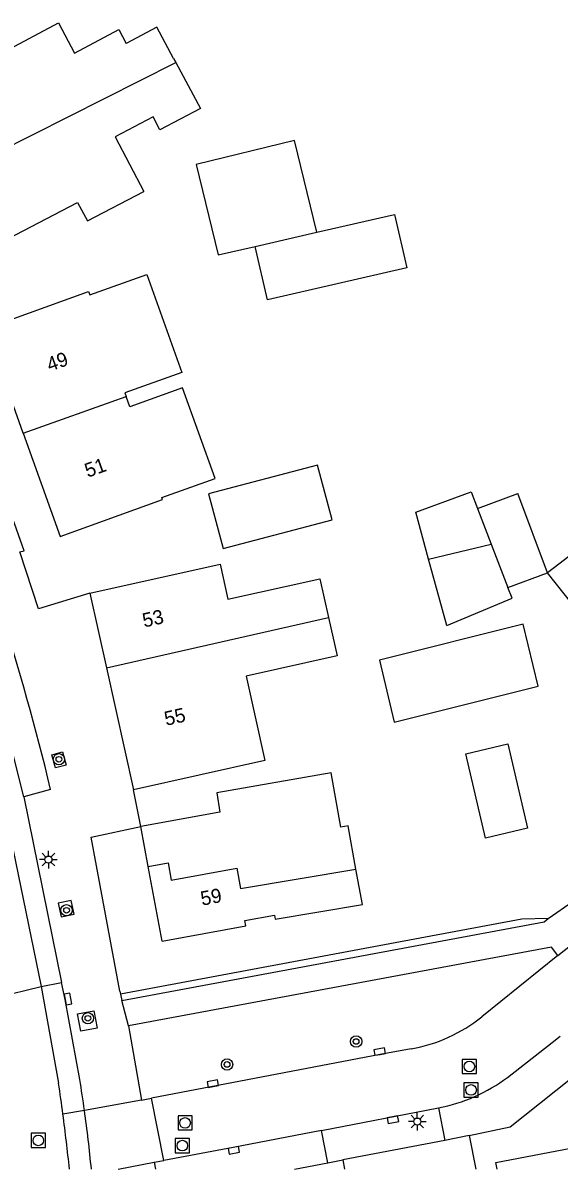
# Model space of a CAD drawing. Extents: x 136000 to 138005, y 398500 to 400500.
# Drawn here: x 137727.4 to 137765.2, y 398500 to 398580.9 of the extents above; entities that cross this region are included whole.
import ezdxf

# ---------------------------------------------------------------- set-up
doc = ezdxf.new("R2010")
doc.units = 0
for name, color, linetype in [('gg-afsc-erfafscheiding', 7, 'Continuous'), ('gg-afsc-hekwerk', 7, 'Continuous'), ('gg-anno-huisnummerreeks BGT', 7, 'Continuous'), ('gg-bbg-bijgebouw', 7, 'Continuous'), ('gg-bbg-gedigitaliseerde bebouwing', 7, 'Continuous'), ('gg-bbg-gedigitaliseerde bijgebouw', 7, 'Continuous'), ('gg-bbg-hoofdgebouw', 7, 'Continuous'), ('gg-bbg-tussenscheiding', 7, 'Continuous'), ('gg-knt-verharding', 7, 'Continuous'), ('gt-grn-weggrens', 7, 'Continuous'), ('gt-grn-weggrens revisie', 7, 'Continuous'), ('gt-symb-boom', 7, 'Continuous'), ('gt-symb-kolk', 7, 'Continuous'), ('gt-symb-lichtmast', 7, 'Continuous'), ('gt-symb-rioolschacht', 7, 'Continuous')]:
    doc.layers.add(name, color=color, linetype=linetype)

# ---------------------------------------------------------------- blocks, each defined once
blk = doc.blocks.new('gt0-BOOM')
at = {"layer": 'gt-symb-boom'}
for radius in [0.4, 0.2]:
    blk.add_circle((0, 0), radius, dxfattribs=at)
blk = doc.blocks.new('gt0-LMAST')
at = {"layer": 'gt-symb-lichtmast'}
for p, q in [((-0.182, 0.173), (-0.447, 0.438)), ((-0.005, 0.246), (-0.005, 0.621)), ((0.172, 0.173), (0.437, 0.438)), ((-0.255, -0.004), (-0.63, -0.004)), ((-0.182, -0.181), (-0.447, -0.446)), ((-0.005, -0.254), (-0.005, -0.629)), ((0.437, -0.446), (0.172, -0.181)), ((0.245, -0.004), (0.62, -0.004))]:
    blk.add_line(p, q, dxfattribs=at)
blk.add_circle((-0.005, -0.004), 0.25, dxfattribs=at)
blk = doc.blocks.new('gt0-KOLK')
at = {"layer": 'gt-symb-kolk'}
blk.add_lwpolyline([(0, 0), (0.375, 0), (0.375, 0.4), (-0.375, 0.4), (-0.375, 0), (0, 0)], dxfattribs=at)
blk = doc.blocks.new('gt0-RS')
at = {"layer": 'gt-symb-rioolschacht'}
blk.add_lwpolyline([(-0.5, -0.5), (0.5, -0.5), (0.5, 0.5), (-0.5, 0.5)], close=True, dxfattribs=at)
blk.add_circle((0, 0), 0.375, dxfattribs=at)

msp = doc.modelspace()

# ---------------------------------------------------------------- linework, layer by layer
at = {"layer": 'gg-afsc-erfafscheiding'}
msp.add_line((137764.458, 398517.684), (137766.228, 398518.917), dxfattribs=at)
msp.add_lwpolyline([(137764.458, 398517.684), (137762.596, 398517.647), (137734.259, 398512.352)], dxfattribs=at)
at = {"layer": 'gg-afsc-hekwerk'}
for p, q in [((137748.89, 398500.447), (137749.95, 398500.65)), ((137746.553, 398500), (137748.89, 398500.447))]:
    msp.add_line(p, q, dxfattribs=at)
at = {"layer": 'gg-bbg-bijgebouw'}
msp.add_line((137761.62, 398541.06), (137764.41, 398542.1), dxfattribs=at)
for points in [[(137740.484, 398547.682), (137741.514, 398543.82), (137749.198, 398545.852), (137748.168, 398549.714), (137740.484, 398547.682)], [(137757.31, 398538.39), (137761.93, 398540.32), (137761.62, 398541.06)], [(137752.545, 398535.942), (137753.595, 398531.566), (137763.756, 398534.092), (137762.706, 398538.468), (137752.545, 398535.942)], [(137763.009, 398524.074), (137760.036, 398523.377), (137758.638, 398529.32), (137761.616, 398530.018), (137763.009, 398524.074)]]:
    msp.add_lwpolyline(points, dxfattribs=at)
at = {"layer": 'gg-bbg-gedigitaliseerde bebouwing'}
for p, q in [((137734.135, 398580.47), (137734.662, 398579.482)), ((137738.012, 398578.436), (137738.163, 398578.153)), ((137738.163, 398578.153), (137739.9, 398574.892)), ((137733.882, 398572.899), (137735.912, 398569.033)), ((137748.956, 398538.942), (137749.556, 398536.25))]:
    msp.add_line(p, q, dxfattribs=at)
for points in [[(137726.086, 398578.917), (137729.882, 398580.937), (137731.016, 398578.806)], [(137738.012, 398578.436), (137736.835, 398580.642), (137734.662, 398579.482)], [(137739.9, 398574.892), (137737.038, 398573.39), (137736.558, 398574.304), (137733.882, 398572.899)], [(137771.777, 398543.951), (137768.634, 398541.457), (137766.721, 398543.866), (137764.41, 398542.1)], [(137732.09, 398540.66), (137741.287, 398542.714), (137741.838, 398540.237), (137748.346, 398541.685), (137748.956, 398538.942)]]:
    msp.add_lwpolyline(points, dxfattribs=at)
at = {"layer": 'gg-bbg-gedigitaliseerde bijgebouw'}
for p, q in [((137759.462, 398546.643), (137762.331, 398547.707)), ((137764.41, 398542.1), (137762.331, 398547.707)), ((137757.31, 398538.39), (137756.02, 398543.078))]:
    msp.add_line(p, q, dxfattribs=at)
for points in [[(137748.118, 398566.157), (137746.548, 398572.634), (137739.604, 398570.951), (137741.153, 398564.557), (137743.762, 398565.156)], [(137748.118, 398566.157), (137753.6, 398567.417), (137754.469, 398563.632), (137744.631, 398561.372), (137743.762, 398565.156)], [(137756.02, 398543.078), (137755.111, 398546.383), (137759.02, 398547.834), (137759.462, 398546.643)]]:
    msp.add_lwpolyline(points, dxfattribs=at)
at = {"layer": 'gg-bbg-hoofdgebouw'}
for p, q in [((137731.016, 398578.806), (137734.135, 398580.47)), ((137732.09, 398540.66), (137733.263, 398535.39)), ((137733.263, 398535.39), (137735.18, 398526.78)), ((137736.222, 398521.368), (137735.7, 398524.181)), ((137737.2, 398516.1), (137736.222, 398521.368)), ((137758.89, 398502.36), (137757.153, 398502.028)), ((137758.89, 398502.36), (137759.342, 398500)), ((137757.153, 398502.028), (137749.95, 398500.65)), ((137749.95, 398500.65), (137750.071, 398500))]:
    msp.add_line(p, q, dxfattribs=at)
for points in [[(137724.65, 398564.85), (137731.221, 398568.256), (137731.926, 398566.957), (137735.912, 398569.033)], [(137727.386, 398551.978), (137724.74, 398559.36), (137731.998, 398561.962), (137732.082, 398561.726), (137736.111, 398563.17), (137738.591, 398556.252), (137734.562, 398554.807), (137734.651, 398554.559)], [(137727.386, 398551.978), (137730.01, 398544.659), (137737.22, 398547.272), (137737.169, 398547.413), (137740.933, 398548.757), (137738.64, 398555.175), (137734.91, 398553.838), (137734.651, 398554.559)], [(137776.64, 398537.922), (137771.43, 398533.78), (137771.84, 398533.3), (137771.58, 398533.08), (137764.41, 398542.1)], [(137749.556, 398536.25), (137743.123, 398534.818), (137744.453, 398528.844), (137735.18, 398526.78)], [(137750.884, 398521.176), (137750.328, 398524.237), (137749.827, 398524.146), (137749.142, 398527.979), (137741.051, 398526.58), (137741.278, 398525.215), (137735.7, 398524.181)], [(137737.2, 398516.1), (137743.109, 398517.182), (137743.043, 398517.557), (137745.143, 398517.935), (137745.191, 398517.651), (137751.338, 398518.68), (137750.884, 398521.176)], [(137760.859, 398500), (137760.769, 398500.469), (137770.875, 398502.402)]]:
    msp.add_lwpolyline(points, dxfattribs=at)
at = {"layer": 'gg-bbg-tussenscheiding'}
for p, q in [((137721.946, 398569.962), (137738.163, 398578.153)), ((137743.762, 398565.156), (137748.118, 398566.157)), ((137727.386, 398551.978), (137734.651, 398554.559)), ((137759.462, 398546.643), (137760.433, 398544.131)), ((137756.02, 398543.078), (137760.433, 398544.131)), ((137760.433, 398544.131), (137761.62, 398541.06)), ((137733.263, 398535.39), (137748.956, 398538.942))]:
    msp.add_line(p, q, dxfattribs=at)
msp.add_lwpolyline([(137736.222, 398521.368), (137737.62, 398521.628), (137737.848, 398520.4), (137742.47, 398521.258), (137742.738, 398519.812), (137750.884, 398521.176)], dxfattribs=at)
at = {"layer": 'gg-knt-verharding'}
for p, q in [((137729.327, 398526.805), (137727.444, 398526.285)), ((137735.7, 398524.181), (137735.18, 398526.78)), ((137727.444, 398526.285), (137730.095, 398513.187)), ((137726.136, 398525.156), (137728.66, 398512.897)), ((137765.156, 398515.082), (137776.389, 398524.126)), ((137765.156, 398515.082), (137759.776, 398510.752)), ((137728.66, 398512.897), (137729.89, 398506.067)), ((137734.222, 398512.552), (137734.259, 398512.352)), ((137734.259, 398512.352), (137734.345, 398511.894)), ((137734.816, 398510.113), (137735.75, 398504.862)), ((137735.75, 398504.862), (137736.455, 398504.997)), ((137737.331, 398500.605), (137736.455, 398504.997)), ((137748.451, 398502.723), (137756.714, 398504.317)), ((137756.714, 398504.317), (137757.153, 398502.028)), ((137748.89, 398500.447), (137748.451, 398502.723)), ((137736.648, 398500.477), (137737.331, 398500.605)), ((137736.648, 398500.477), (137736.737, 398500))]:
    msp.add_line(p, q, dxfattribs=at)
for points in [[(137732.09, 398540.66), (137728.46, 398539.56), (137727.16, 398543.58), (137727.46, 398543.66), (137724.2, 398552.76), (137720.75, 398561.531), (137715.2, 398572), (137713.186, 398575.271)], [(137727.444, 398526.285), (137726.224, 398531.064), (137724.891, 398535.812), (137723.881, 398539.019)], [(137729.414, 398529.258), (137730.164, 398529.466), (137730.415, 398528.531), (137729.665, 398528.323), (137729.414, 398529.258)], [(137734.222, 398512.552), (137732.18, 398523.44), (137735.7, 398524.181)], [(137729.867, 398518.775), (137730.068, 398517.812), (137730.981, 398517.995), (137730.78, 398518.957), (137729.867, 398518.775)], [(137734.345, 398511.894), (137764.187, 398517.469), (137764.458, 398517.684)], [(137765.156, 398515.082), (137764.688, 398515.664), (137734.816, 398510.113)], [(137731.384, 398506.316), (137730.356, 398511.977), (137730.095, 398513.187)], [(137732.614, 398509.944), (137731.463, 398509.746), (137731.23, 398510.969), (137732.383, 398511.183), (137732.614, 398509.944)], [(137761.587, 398506.475), (137764.746, 398508.935), (137765.309, 398509.391)], [(137754.793, 398508.489), (137752.599, 398508.102), (137736.455, 398504.997)], [(137758.89, 398502.36), (137761.777, 398502.99), (137767.079, 398507.208)], [(137748.451, 398502.723), (137742.227, 398501.523), (137737.331, 398500.605)]]:
    msp.add_lwpolyline(points, dxfattribs=at)
for centre, radius, start, end in [((137543.417, 398481.866), 191.264, 13.58902, 17.56955), ((137752.879, 398519.322), 11.001, 280.0213, 308.82849), ((137638.1, 398491.032), 94.528, 7.97327, 9.30491), ((137754.494, 398515.911), 11.804, 280.8394, 306.93276), ((137589.12, 398485.307), 142.292, 7.49767, 8.38927), ((137581.073, 398484.164), 150.42, 6.04316, 7.52924), ((137640.732, 398491.351), 91.877, 5.40148, 8.00375)]:
    msp.add_arc(centre, radius, start, end, dxfattribs=at)
at = {"layer": 'gt-grn-weggrens'}
for p, q in [((137724.38, 398511.856), (137728.66, 398512.897)), ((137734.816, 398510.113), (137734.345, 398511.894)), ((137735.75, 398504.862), (137731.714, 398504.144)), ((137731.714, 398504.144), (137730.196, 398503.874)), ((137734.105, 398500), (137736.648, 398500.477))]:
    msp.add_line(p, q, dxfattribs=at)
at = {"layer": 'gt-grn-weggrens revisie'}
msp.add_line((137728.66, 398512.897), (137730.095, 398513.187), dxfattribs=at)

# ---------------------------------------------------------------- block references
at = {"layer": 'gt-symb-boom'}
for p in [(137729.909, 398528.935), (137730.448, 398518.275), (137731.956, 398510.647), (137750.901, 398509.009), (137741.787, 398507.385)]:
    msp.add_blockref('gt0-BOOM', p, dxfattribs=at)
at = {"layer": 'gt-symb-kolk'}
for p, rotation in [((137730.356, 398511.977), -79.70453634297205), ((137752.599, 398508.102), 10.008914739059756), ((137740.815, 398505.829), 10.911128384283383), ((137753.464, 398503.689), -169.08887161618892), ((137742.227, 398501.523), -169.3753872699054)]:
    msp.add_blockref('gt0-KOLK', p, dxfattribs=dict(at, rotation=rotation))
at = {"layer": 'gt-symb-lichtmast'}
for p in [(137729.175, 398521.861), (137755.226, 398503.358)]:
    msp.add_blockref('gt0-LMAST', p, dxfattribs=at)
at = {"layer": 'gt-symb-rioolschacht'}
for p in [(137758.897, 398507.247), (137759.017, 398505.586), (137738.82, 398503.26), (137728.455, 398502.025), (137738.626, 398501.656)]:
    msp.add_blockref('gt0-RS', p, dxfattribs=at)

# ---------------------------------------------------------------- texts
at = {"layer": 'gg-anno-huisnummerreeks BGT'}
for s, rotation, p in [('49', 19.7, (137729.261, 398556.302)), ('51', 19.7, (137731.944, 398548.817)), ('53', 12.5, (137735.931, 398538.238)), ('55', 12.5, (137737.476, 398531.298)), ('59', 10.5, (137740.014, 398518.597))]:
    msp.add_text(s, height=1, rotation=rotation, dxfattribs=at).set_placement(p)

doc.saveas('drawing.dxf')
